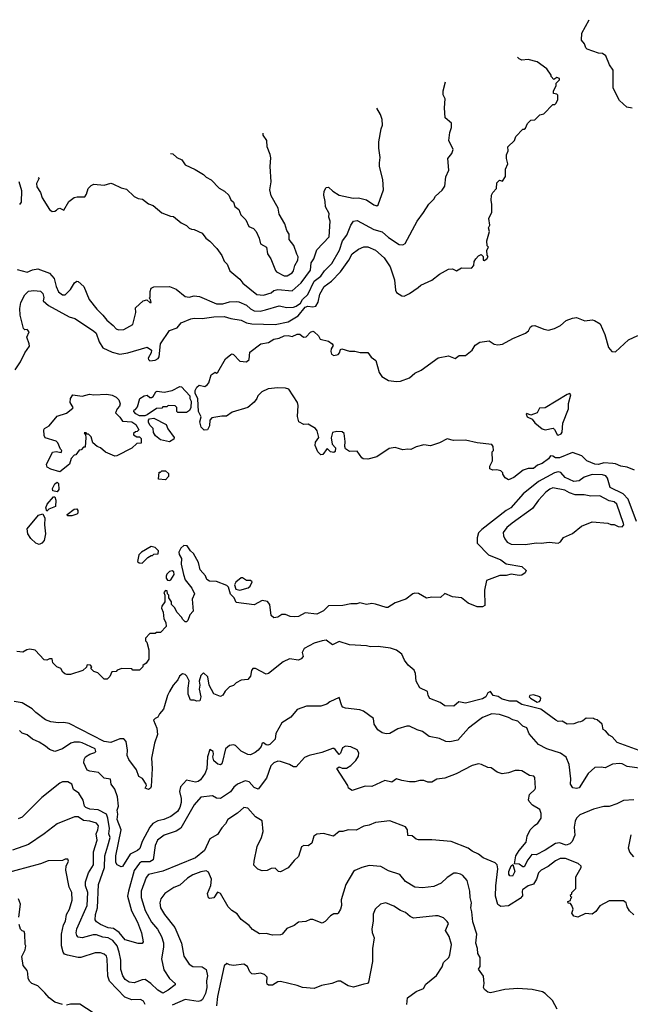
# Model space of a CAD drawing. Extents: x 1793424 to 1900092, y 321114 to 470632.
# Tile 267 of 292: x 1855587 to 1860268, y 461206 to 468761. Entities that reach past the tile are written whole.
import ezdxf

# ---------------------------------------------------------------- set-up
doc = ezdxf.new("R2010")
doc.units = 0

msp = doc.modelspace()

# ---------------------------------------------------------------- linework, layer by layer
at = {"layer": '0CON05XD'}
for points in [[(1860282.5, 468082.5), (1860240.7, 468090.7), (1860185, 468140.8), (1860135.8, 468235), (1860136, 468375), (1860107.5, 468415), (1860080, 468485), (1860055, 468501.2), (1860025, 468503.3), (1859937.5, 468535), (1859926.7, 468545), (1859916.7, 468575), (1859893.6, 468603.6), (1859895, 468657.5), (1859951.3, 468761.3)], [(1855551.5, 466075), (1855593.6, 466135), (1855626.9, 466205), (1855661.4, 466255), (1855660, 466275), (1855640, 466325), (1855660, 466365), (1855645, 466383.3), (1855625, 466382.5), (1855615, 466392.5), (1855590.7, 466495), (1855587.1, 466545), (1855595, 466591.2), (1855625, 466650.6), (1855655, 466678.6), (1855695, 466682.9), (1855745, 466678.6), (1855765, 466660), (1855770.7, 466629.3), (1855766.7, 466605), (1855807.9, 466567.9), (1855965, 466481.4), (1856008.3, 466468.3), (1856153.3, 466375), (1856172.5, 466355), (1856195, 466290), (1856223.8, 466243.8), (1856295, 466209.2), (1856354.1, 466194.1), (1856415.7, 466204.3), (1856565, 466248), (1856595.8, 466225), (1856594, 466205), (1856570.8, 466165), (1856572.7, 466152.7), (1856585, 466144), (1856625, 466148), (1856648.3, 466161.7), (1856656, 466175), (1856666.2, 466275), (1856735, 466375.8), (1856793.6, 466396.4), (1856824.2, 466435.8), (1856897.5, 466465), (1856925, 466470.8), (1856985, 466468.1), (1857075, 466481.9), (1857155, 466483.3), (1857205, 466468.6), (1857285, 466456.7), (1857325, 466435.6), (1857365, 466427.5), (1857545, 466421.9), (1857645, 466442.2), (1857722, 466488), (1857775.6, 466555), (1857795, 466562.7), (1857835, 466556.7), (1857857.6, 466562.4), (1857875.3, 466595), (1857886.8, 466655), (1857921.5, 466715), (1857977.1, 466755), (1858045, 466825.8), (1858108.9, 466915), (1858134.2, 466965), (1858185, 467001.2), (1858225, 467018.8), (1858255, 467018), (1858315, 466993.8), (1858382, 466935), (1858425.7, 466865), (1858460.8, 466765), (1858466.4, 466686.4), (1858475, 466667.5), (1858515, 466643.3), (1858535, 466640), (1858575, 466660), (1858642.5, 466705), (1858662.5, 466725), (1858745, 466763.3), (1858805, 466807.5), (1858875, 466847.5), (1858905, 466850), (1858935, 466833.3), (1858973.6, 466856.4), (1859050, 466855), (1859067.5, 466875), (1859070, 466905), (1859082.5, 466925), (1859105, 466950), (1859125, 466960), (1859140, 466945), (1859140, 466915), (1859147, 466913), (1859167.5, 466925), (1859177.5, 466945), (1859170, 466955), (1859168.3, 466991.7), (1859180, 467015), (1859170, 467025), (1859167.5, 467065), (1859187.5, 467135), (1859180, 467165), (1859190, 467185), (1859182.5, 467235), (1859207.5, 467285), (1859207.5, 467345), (1859200, 467375), (1859202.5, 467415), (1859213.6, 467436.4), (1859242.5, 467465), (1859245, 467510), (1859265, 467530), (1859288.3, 467521.7), (1859311.7, 467558.3), (1859310, 467615), (1859330, 467655), (1859317.5, 467695), (1859317.5, 467725), (1859332.5, 467755), (1859330, 467785), (1859380, 467835), (1859390, 467865), (1859445, 467920), (1859455, 467920), (1859465, 467930), (1859480, 467965), (1859505, 467990), (1859535, 467992.5), (1859575, 468030), (1859605, 468040), (1859675, 468110), (1859688.3, 468111.7), (1859698.3, 468121.7), (1859711.7, 468148.3), (1859711.7, 468181.7), (1859705, 468190), (1859680, 468195), (1859680, 468215), (1859700, 468255), (1859700, 468275), (1859725, 468300), (1859725, 468310), (1859705, 468317.5), (1859681.7, 468301.7), (1859660, 468325), (1859660, 468335), (1859627.5, 468385), (1859555, 468437.5), (1859485, 468455.6), (1859435, 468450.8), (1859415, 468460), (1859403.2, 468473.3)], [(1855566.4, 466843.6), (1855643, 466823), (1855685, 466843.1), (1855725, 466850), (1855815.4, 466815.4), (1855849.5, 466775), (1855865, 466713.3), (1855885, 466673.3), (1855915, 466650), (1855935, 466650), (1855948.3, 466661.7), (1855975, 466691.2), (1856007, 466743), (1856025, 466753.8), (1856035, 466751.2), (1856078, 466715), (1856120, 466615), (1856178.8, 466538.8), (1856224.3, 466495), (1856254.6, 466454.6), (1856303.8, 466415), (1856325, 466390), (1856345, 466381.2), (1856385, 466383.3), (1856455, 466422.5), (1856476.2, 466515), (1856475, 466550), (1856532.5, 466605), (1856561.7, 466611.7), (1856585, 466590), (1856595, 466590), (1856590, 466615), (1856580, 466625), (1856586.7, 466633.3), (1856587.5, 466675), (1856595, 466700), (1856615, 466712.5), (1856735, 466713.3), (1856785, 466693.3), (1856856.1, 466636.1), (1856885, 466631.2), (1856925, 466641.2), (1856965, 466636.2), (1857095, 466580.8), (1857145, 466581.8), (1857195, 466596.9), (1857245, 466600), (1857266.6, 466596.6), (1857325, 466570), (1857355, 466542.2), (1857385, 466526.7), (1857430, 466525), (1857470, 466535), (1857575, 466565.7), (1857633.4, 466553.4), (1857684.5, 466555.5), (1857705, 466561.9), (1857739.5, 466585), (1857755.8, 466614.2), (1857795, 466652), (1857845, 466754.2), (1857895, 466792.5), (1857924.4, 466835), (1857979.2, 466890.8), (1858037.4, 466992.6), (1858061.1, 467065), (1858093.4, 467106.6), (1858124.4, 467185.6), (1858145.9, 467214.1), (1858175, 467220), (1858301.1, 467151.1), (1858365, 467132.5), (1858415, 467090), (1858495, 467036.7), (1858525, 467033.3), (1858542.5, 467045), (1858633.3, 467215), (1858682.5, 467282.5), (1858723.3, 467345), (1858762.5, 467385), (1858774.1, 467405.9), (1858825, 467452.5), (1858846.7, 467485), (1858853.3, 467555), (1858876.4, 467606.4), (1858870, 467695), (1858900, 467735), (1858910, 467765), (1858876.7, 467835), (1858883.6, 467896.4), (1858897.5, 467935), (1858896.4, 467966.4), (1858848.3, 468008.3), (1858843.3, 468085), (1858847.5, 468155), (1858832.5, 468185), (1858832.5, 468215), (1858850.9, 468283.8)], [(1855727.7, 467551.3), (1855735.8, 467545), (1855716.4, 467505), (1855718.9, 467478.9), (1855746, 467435), (1855758.6, 467395), (1855814.2, 467304.2), (1855835, 467290), (1855855, 467291.2), (1855869.5, 467300.5), (1855879.3, 467310.7), (1855895, 467313.8), (1855925, 467300), (1855964.4, 467365.6), (1856005, 467396), (1856027.7, 467402.3), (1856085, 467402.5), (1856097.7, 467422.3), (1856111.2, 467465), (1856135, 467490), (1856155, 467498.8), (1856235, 467492.5), (1856285, 467507.5), (1856301.7, 467501.7), (1856365, 467470), (1856405, 467460), (1856463.9, 467403.9), (1856495, 467390), (1856527.5, 467385), (1856575, 467347.5), (1856610, 467335), (1856675, 467280), (1856743, 467253), (1856765, 467250), (1856825, 467202.5), (1856865, 467182.5), (1856885, 467162.5), (1856903, 467153), (1856925, 467152.5), (1856985, 467122.5), (1857012.5, 467085), (1857045, 467062.5), (1857096.7, 467005), (1857135, 466952.5), (1857155, 466907.5), (1857176.1, 466886.1), (1857197.5, 466835), (1857275, 466770), (1857298.3, 466738.3), (1857405, 466652.5), (1857455, 466648.1), (1857514.6, 466665.4), (1857535, 466683.1), (1857565, 466691.1), (1857675, 466681.4), (1857745, 466741.9), (1857815, 466840), (1857821.5, 466895), (1857842.8, 466925), (1857863.5, 466996.5), (1857959.4, 467095), (1857968, 467215), (1857956, 467245), (1857958.9, 467275), (1857930, 467325), (1857929.2, 467365), (1857918, 467415), (1857921.2, 467445), (1857937, 467473), (1857955, 467476.7), (1857986.7, 467445), (1858035, 467414.2), (1858142.7, 467392.7), (1858185, 467393.3), (1858245, 467378.8), (1858300.5, 467340.5), (1858325, 467332.5), (1858335, 467340), (1858376.7, 467455), (1858370, 467535), (1858344, 467635), (1858346, 467664), (1858351.2, 467705), (1858340, 467775), (1858340, 467825), (1858357.5, 467925), (1858368.3, 467951.7), (1858366.7, 467995), (1858352.5, 468035), (1858323.6, 468083.2)], [(1856742.7, 467735.1), (1856761.7, 467731.7), (1856790, 467705), (1856830, 467685), (1856855, 467647.5), (1856932.5, 467612.5), (1856995, 467572.5), (1857015, 467552.5), (1857055, 467532.5), (1857115, 467467.5), (1857157.5, 467445), (1857190, 467415), (1857205, 467380), (1857225, 467360), (1857237, 467327), (1857267.5, 467305), (1857282.5, 467265), (1857320, 467225), (1857342.5, 467175), (1857378.3, 467158.3), (1857400, 467135), (1857422.5, 467085), (1857431.7, 467041.7), (1857477.5, 467015), (1857487.5, 466965), (1857512.5, 466925), (1857546.4, 466836.4), (1857556.1, 466826.1), (1857615, 466796.2), (1857637, 466797), (1857675, 466818.8), (1857686.7, 466835), (1857696.2, 466875), (1857718, 466915), (1857720.7, 466940.7), (1857712, 466962), (1857687.7, 467027.7), (1857652.5, 467075), (1857652.5, 467115), (1857634.1, 467144.1), (1857620, 467195), (1857575, 467270), (1857567.5, 467315), (1857515, 467410), (1857503.3, 467455), (1857513.6, 467516.4), (1857506.2, 467635), (1857511.7, 467701.7), (1857507.3, 467727.3), (1857482.5, 467785), (1857480, 467835), (1857453.3, 467875), (1857453.5, 467890.6)], [(1855578.9, 467518.9), (1855599.5, 467449.5), (1855598.8, 467361.2), (1855585, 467343.3)], [(1860300, 465305), (1860245, 465326.5), (1860195, 465334.3), (1860155, 465354.4), (1860134.7, 465355.3), (1860065, 465361.1), (1860025, 465347.3), (1859995, 465349.6), (1859935, 465377.1), (1859895, 465413.3), (1859825, 465441.2), (1859725, 465399.4), (1859695, 465398.6), (1859675, 465410.8), (1859655, 465413.3), (1859639.7, 465390.3), (1859592.5, 465355), (1859556.4, 465343.6), (1859525, 465317.5), (1859483.9, 465316.1), (1859446.1, 465303.9), (1859375, 465248.8), (1859335, 465231.2), (1859307.5, 465245), (1859290, 465275), (1859290, 465285), (1859275, 465300), (1859245, 465307.5), (1859213.6, 465303.6), (1859190, 465315), (1859190, 465335), (1859212.5, 465375), (1859210, 465445), (1859220, 465455), (1859217, 465487), (1859205, 465502.5), (1859095, 465513.8), (1859005, 465535.7), (1858913, 465533), (1858865, 465546.2), (1858805, 465513.8), (1858735, 465492.5), (1858685, 465500), (1858625, 465483.8), (1858585.8, 465464.2), (1858563.2, 465466.8), (1858525, 465460), (1858498.5, 465468.5), (1858465, 465477.5), (1858418.8, 465471.2), (1858325, 465405.8), (1858255, 465388.6), (1858220.3, 465390.3), (1858208.3, 465398.3), (1858175, 465450.6), (1858115, 465447.5), (1858085, 465469.2), (1858078.6, 465485), (1858082.5, 465525), (1858073.8, 465585), (1858058.3, 465598.3), (1858017.7, 465602.3), (1857985, 465593.3), (1857973.6, 465553.6), (1857981.2, 465505), (1858007.1, 465475), (1858005, 465447.5), (1857995, 465440), (1857970, 465445), (1857945, 465470), (1857910, 465425), (1857895, 465422.5), (1857873.3, 465445), (1857852.5, 465495), (1857855, 465520), (1857880, 465555), (1857867, 465607), (1857853.6, 465623.6), (1857797.9, 465657.9), (1857765, 465654.3), (1857726.2, 465675), (1857715.8, 465715.8), (1857721.2, 465801.2), (1857716.7, 465825), (1857650, 465925), (1857625, 465933.8), (1857565, 465936.7), (1857491.7, 465928.3), (1857443.2, 465906.8), (1857411.2, 465875), (1857403.3, 465853.3), (1857385, 465826.2), (1857335, 465786.2), (1857215, 465750), (1857171.7, 465718.3), (1857135, 465720), (1857060, 465705), (1857043, 465687), (1857042.5, 465645), (1857027.5, 465615), (1857000.7, 465610.7), (1856976.7, 465635), (1856967.5, 465675), (1856977, 465713), (1856956.7, 465755), (1856953, 465853), (1856932.5, 465895), (1856932.5, 465915), (1856945, 465942.5), (1856963.6, 465956.4), (1857005, 465946.7), (1857025, 465958.8), (1857037.1, 465975), (1857053.8, 466035), (1857085, 466057.5), (1857095, 466050), (1857105, 466057.5), (1857165, 466158.8), (1857205, 466193.3), (1857215, 466197.5), (1857225, 466193.3), (1857275, 466142), (1857325, 466135.8), (1857346.9, 466155), (1857350.7, 466209.3), (1857435, 466273.3), (1857495, 466283.3), (1857535, 466310), (1857575, 466318), (1857615, 466335.6), (1857645, 466337.1), (1857675, 466330.6), (1857715, 466347.5), (1857735, 466348.9), (1857762, 466325), (1857782.6, 466327.4), (1857815, 466364), (1857835, 466370), (1857845, 466366), (1857876.7, 466335), (1857889.3, 466309.3), (1857954.1, 466294.1), (1857983.3, 466275), (1857989.3, 466260.7), (1857974.4, 466235.6), (1857970.8, 466215), (1857976.2, 466195), (1857995, 466184), (1858028.6, 466191.4), (1858038.8, 466205), (1858045, 466230), (1858055, 466236.7), (1858115, 466216.7), (1858155, 466218.8), (1858197, 466207), (1858255, 466206.7), (1858280.5, 466170.5), (1858317.5, 466145), (1858341.2, 466055), (1858362.3, 466022.3), (1858415, 465993.3), (1858476.1, 465986.1), (1858505, 465988), (1858575, 466013.8), (1858615, 466048), (1858665, 466072.5), (1858795, 466167.5), (1858875, 466180.8), (1858925, 466161.9), (1858955, 466183.3), (1859005, 466185.7), (1859055.5, 466224.5), (1859078.8, 466265), (1859115, 466288), (1859185, 466296.2), (1859225, 466272), (1859252.9, 466267.1), (1859287.6, 466272.4), (1859366.7, 466315), (1859464.2, 466355.8), (1859486.7, 466375), (1859503.3, 466405), (1859515, 466411.2), (1859535, 466413.8), (1859604.1, 466385.9), (1859640, 466380), (1859687.3, 466392.7), (1859732.5, 466415), (1859775.8, 466454.2), (1859825, 466472), (1859855, 466476), (1859919.3, 466449.3), (1859975, 466458), (1859994.1, 466454.1), (1860037.7, 466427.7), (1860072, 466345), (1860100, 466245), (1860125, 466214), (1860155, 466212), (1860255, 466304), (1860325, 466338)], [(1856545, 465722.5), (1856505, 465722.5), (1856477, 465737), (1856462.5, 465755), (1856463.3, 465766.7), (1856475, 465770), (1856490.7, 465789.3), (1856508.8, 465855), (1856540, 465875), (1856565, 465880), (1856583, 465863), (1856597, 465863), (1856609.3, 465870.7), (1856630, 465905), (1856640.3, 465909.7), (1856695, 465904.3), (1856754.2, 465915.8), (1856815, 465947.5), (1856827.5, 465945), (1856890, 465875), (1856890, 465855), (1856900, 465835), (1856897.5, 465785), (1856888.3, 465761.7), (1856865, 465747.5), (1856798.3, 465748.3), (1856790, 465755), (1856790, 465785), (1856778.3, 465798.3), (1856725, 465800), (1856715, 465790), (1856685, 465790), (1856675, 465780), (1856635, 465777.5), (1856565, 465730), (1856545, 465722.5)], [(1855895, 465292.5), (1855825, 465312.5), (1855798.3, 465328.3), (1855793, 465347), (1855837, 465443), (1855865, 465447.5), (1855905, 465440), (1855910, 465455), (1855900, 465465), (1855880, 465515), (1855866.1, 465526.1), (1855782.9, 465552.9), (1855775, 465570), (1855771.2, 465615), (1855777.5, 465625), (1855812.5, 465645), (1855875, 465720), (1855945, 465742.5), (1855995, 465780), (1855997.5, 465785), (1855973.3, 465825), (1855976.7, 465855), (1855995, 465882.5), (1856065, 465873.3), (1856121.2, 465888.8), (1856155, 465882), (1856255, 465887.8), (1856295, 465880.6), (1856325, 465864.2), (1856346, 465845), (1856355.8, 465814.2), (1856351.2, 465795), (1856332.5, 465775), (1856320, 465745), (1856355, 465710), (1856375, 465680), (1856445, 465676.7), (1856477.5, 465655), (1856500, 465615), (1856488.3, 465601.7), (1856475, 465600), (1856460, 465585), (1856460, 465575), (1856485, 465560), (1856505, 465560), (1856518.3, 465548.3), (1856518.3, 465511.7), (1856485, 465510), (1856445, 465472.5), (1856330, 465415), (1856315, 465412.5), (1856245, 465442.5), (1856207, 465477), (1856180, 465485), (1856147.5, 465515), (1856135, 465560), (1856115, 465580), (1856105, 465580), (1856095, 465590), (1856080, 465590), (1856090, 465575), (1856092.5, 465555), (1856088.3, 465481.7), (1856075, 465480), (1856058.3, 465461.7), (1856041.7, 465458.3), (1856016.7, 465423.3), (1856005, 465420), (1855980, 465395), (1855969.3, 465350.7), (1855895, 465292.5)], [(1859715, 465573.3), (1859737.3, 465582.7), (1859746.2, 465595), (1859751.2, 465665), (1859793.3, 465775), (1859793.8, 465815), (1859812.5, 465882.5), (1859805, 465892.5), (1859783.3, 465885), (1859615, 465782.5), (1859570.5, 465779.5), (1859554.2, 465745.8), (1859505, 465726), (1859475, 465740), (1859470, 465735), (1859476.7, 465715), (1859515.8, 465695.8), (1859535, 465666.7), (1859591.1, 465621.1), (1859615, 465614.3), (1859676, 465626), (1859687.3, 465617.3), (1859707, 465577), (1859715, 465573.3)], [(1856735, 465522.5), (1856665, 465537.5), (1856627, 465567), (1856613, 465593), (1856610, 465625), (1856585, 465650), (1856573, 465673), (1856573, 465687), (1856581.7, 465698.3), (1856615, 465702.5), (1856710, 465655), (1856723, 465623), (1856770, 465555), (1856768.3, 465541.7), (1856735, 465522.5)], [(1860315, 464910), (1860251.3, 465081.3), (1860212.9, 465122.9), (1860112.4, 465172.4), (1860092.5, 465242.5), (1860080.9, 465260.9), (1860055, 465268.2), (1859975, 465271.1), (1859915, 465252), (1859875, 465224), (1859835, 465218), (1859769.3, 465249.3), (1859735, 465286), (1859715, 465291.4), (1859686.7, 465285), (1859563.6, 465216.4), (1859446.4, 465123.6), (1859350.8, 465015), (1859315, 464994.4), (1859129.7, 464850.3), (1859105, 464822.5), (1859093.8, 464785), (1859094, 464744), (1859180, 464655), (1859275, 464615.8), (1859315, 464586), (1859435.8, 464565.8), (1859470, 464535), (1859463, 464517), (1859435, 464498.8), (1859415, 464496.2), (1859355, 464506.7), (1859315, 464497.5), (1859267, 464497), (1859165, 464457.5), (1859150, 464385), (1859153.3, 464266.7), (1859135, 464256.7), (1859095, 464256.7), (1859025, 464283.3), (1858973.9, 464323.9), (1858905, 464333.3), (1858845, 464357.5), (1858811.7, 464328.3), (1858745, 464330), (1858705, 464322.5), (1858645, 464357.5), (1858615, 464360), (1858600, 464355), (1858546.2, 464313.8), (1858465, 464287.5), (1858409.3, 464250.7), (1858395, 464250), (1858315, 464277.5), (1858285, 464282.5), (1858245, 464272.5), (1858195, 464287.5), (1858171.7, 464278.3), (1858125, 464280), (1858065, 464266.7), (1857955, 464262.5), (1857915.8, 464224.2), (1857865, 464200), (1857775, 464210), (1857725, 464182.5), (1857695, 464178), (1857660.8, 464180.8), (1857625, 464197.5), (1857595, 464197.5), (1857565, 464176.7), (1857535, 464172.5), (1857515, 464190), (1857503.3, 464275), (1857486.1, 464296.1), (1857445, 464303.3), (1857385, 464270), (1857245, 464290), (1857230, 464325), (1857203, 464353), (1857187, 464407), (1857175, 464420), (1857095, 464450), (1857041.7, 464451.7), (1857020, 464465), (1857010, 464495), (1856969.3, 464539.3), (1856957.5, 464595), (1856920, 464665), (1856895, 464686), (1856870, 464725), (1856844.2, 464725.8), (1856822.5, 464705), (1856807.5, 464675), (1856808.3, 464658.3), (1856826.1, 464626.1), (1856823.9, 464583.9), (1856841.2, 464505), (1856854.3, 464464.3), (1856905, 464400), (1856927.1, 464355), (1856907.5, 464315), (1856916.4, 464223.6), (1856890, 464195), (1856875, 464150), (1856865, 464140), (1856855, 464140), (1856835, 464160), (1856830, 464175), (1856790, 464215), (1856777, 464247), (1856750, 464275), (1856750, 464295), (1856730, 464325), (1856730, 464345), (1856720, 464355), (1856718.3, 464378.3), (1856705, 464380), (1856692.5, 464365), (1856700, 464345), (1856700, 464295), (1856675, 464260), (1856672.5, 464245), (1856687.5, 464215), (1856692.5, 464165), (1856707.5, 464135), (1856710, 464105), (1856665, 464060), (1856635, 464060), (1856625, 464050), (1856585, 464050), (1856550, 464015), (1856550, 463995), (1856560, 463985), (1856577.5, 463925), (1856577.5, 463855), (1856556.4, 463823.6), (1856530, 463805), (1856530, 463795), (1856505, 463770), (1856455, 463770), (1856445, 463780), (1856368.3, 463781.7), (1856335, 463770), (1856325, 463760), (1856291.7, 463758.3), (1856278.3, 463721.7), (1856258.3, 463701.7), (1856235, 463700), (1856185, 463750), (1856155, 463760), (1856131.7, 463781.7), (1856140, 463795), (1856128.3, 463808.3), (1856105, 463810), (1856100, 463805)], [(1856705, 465230), (1856650, 465235), (1856655, 465290), (1856665, 465290), (1856675, 465300), (1856705, 465300), (1856728.3, 465278.3), (1856727.5, 465255), (1856705, 465230)], [(1855875, 465137.5), (1855840, 465145), (1855836.7, 465165), (1855855, 465200), (1855875, 465212.5), (1855883.3, 465203.3), (1855886.7, 465155), (1855875, 465137.5)], [(1859465, 464734.2), (1859545, 464747.5), (1859585, 464744.2), (1859645, 464753.3), (1859715, 464743.3), (1859732.5, 464755), (1859755, 464787.5), (1859825, 464817.5), (1859893.9, 464876.1), (1859975, 464907.5), (1860095, 464897.5), (1860118.3, 464888.3), (1860145, 464887.5), (1860175, 464872.5), (1860205, 464870), (1860217.5, 464885), (1860216.7, 464895), (1860165, 465043.3), (1860145, 465060.8), (1860105, 465070), (1860035, 465107.5), (1859965, 465105.7), (1859915, 465115.6), (1859844.3, 465115.7), (1859800.5, 465130.5), (1859765, 465151.5), (1859675, 465169.4), (1859650.6, 465159.4), (1859619.2, 465135), (1859564, 465075), (1859518.5, 465011.5), (1859361.7, 464898.3), (1859322, 464865), (1859294.2, 464825), (1859295, 464800), (1859305, 464777.5), (1859325, 464751.2), (1859355, 464736), (1859465, 464734.2)], [(1855795, 464990), (1855787.5, 465015), (1855796.4, 465043.6), (1855845, 465100), (1855855, 465100), (1855862.5, 465075), (1855860, 465025), (1855810, 465005), (1855795, 464990)], [(1855735, 464733.8), (1855710, 464745), (1855671.2, 464781.2), (1855648.8, 464815), (1855642.5, 464855), (1855730.7, 464959.3), (1855765, 464970), (1855780, 464935), (1855776.7, 464885), (1855783.3, 464815), (1855773.3, 464765), (1855756.7, 464745), (1855735, 464733.8)], [(1855953.3, 464953.3), (1855950, 464965), (1856003.9, 465006.1), (1856025, 465007.5), (1856033.3, 464995), (1856033.3, 464975), (1856025, 464966.7), (1855985, 464953.8), (1855953.3, 464953.3)], [(1856525, 464590), (1856570, 464635), (1856595, 464650), (1856605, 464650), (1856615, 464660), (1856648.3, 464661.7), (1856650, 464685), (1856625, 464710), (1856595, 464720), (1856520, 464675), (1856500, 464655), (1856490, 464605), (1856503, 464593), (1856525, 464590)], [(1856735, 464457.5), (1856745, 464462.5), (1856770, 464505), (1856767.5, 464525), (1856755, 464532.5), (1856735, 464527.5), (1856713.9, 464506.1), (1856709.3, 464490.7), (1856710, 464475), (1856720.7, 464460.7), (1856735, 464457.5)], [(1857275, 464383.3), (1857338.3, 464401.7), (1857352.5, 464415), (1857368.3, 464448.3), (1857355, 464457.5), (1857325, 464457.5), (1857295, 464477.5), (1857285, 464477.5), (1857244.4, 464445.6), (1857234.2, 464425), (1857242.3, 464392.3), (1857275, 464383.3)], [(1859500.5, 463490.5), (1859437, 463507), (1859395, 463530.8), (1859345, 463531.4), (1859285, 463546.5), (1859255, 463567.5), (1859216.2, 463575), (1859195, 463605.7), (1859174.3, 463595), (1859161.2, 463565), (1859135, 463550.8), (1859005, 463516.2), (1858953.3, 463526.7), (1858915, 463494), (1858846.7, 463496.7), (1858810.7, 463520.7), (1858731.7, 463551.7), (1858717.5, 463575), (1858712.5, 463605), (1858653.3, 463635), (1858626.2, 463685), (1858620, 463745), (1858610.7, 463770.7), (1858565, 463807.5), (1858535.9, 463845.9), (1858515, 463893.3), (1858475, 463923.3), (1858428.3, 463938.3), (1858335, 463952), (1858275, 463948), (1858245, 463955.8), (1858115.7, 463964.3), (1858035, 463990), (1857985, 463963.3), (1857935, 463999.2), (1857905, 463994.3), (1857843.4, 463976.6), (1857767.5, 463935), (1857752.5, 463905), (1857760, 463875), (1857745, 463857.5), (1857725, 463847.5), (1857655, 463856.2), (1857605.8, 463834.2), (1857495, 463743.3), (1857475, 463740), (1857395, 463783.8), (1857375, 463782.5), (1857363.6, 463766.4), (1857355.9, 463724.1), (1857335, 463697.5), (1857285, 463692.5), (1857245, 463672.5), (1857225, 463652.5), (1857195, 463642.5), (1857160.7, 463609.3), (1857143, 463577), (1857125, 463567.5), (1857075, 463587.5), (1857040, 463655), (1857027.7, 463717.7), (1856995, 463750), (1856975, 463730), (1856963.3, 463685), (1856968.8, 463655), (1856963.3, 463625), (1856975.8, 463565), (1856966.7, 463535), (1856945, 463532.5), (1856925, 463540), (1856895, 463540), (1856877.5, 463585), (1856877, 463633), (1856887, 463687), (1856867.5, 463725), (1856855, 463737.5), (1856835, 463742.5), (1856812.5, 463725), (1856800, 463695), (1856762.5, 463655), (1856734.2, 463605), (1856718.8, 463575), (1856696.7, 463495), (1856688.8, 463471.2), (1856657.5, 463435), (1856645, 463410), (1856625, 463400), (1856612.5, 463385), (1856636.7, 463325), (1856643.8, 463275), (1856620.9, 463209.1), (1856595.7, 463095), (1856603.1, 463015), (1856593.6, 462876.4), (1856590, 462865), (1856575, 462853.8), (1856547.5, 462865), (1856558, 462885), (1856556, 462895), (1856527.6, 462937.6), (1856500, 462955), (1856481.2, 463005), (1856422, 463085), (1856410, 463115), (1856414, 463155), (1856403, 463223), (1856385, 463242.5), (1856355, 463242.5), (1856285.9, 463214.1), (1856235, 463221.8), (1855965, 463359.5), (1855925, 463368.6), (1855885, 463365.8), (1855825, 463374.3), (1855785, 463389.4), (1855710.8, 463445), (1855683, 463473), (1855605, 463520), (1855545, 463530)], [(1856100, 463805), (1856098.3, 463791.7), (1856071.7, 463768.3), (1855975, 463737.5), (1855947, 463737), (1855931.7, 463741.7), (1855917.5, 463755), (1855903, 463783), (1855870, 463795), (1855840, 463825), (1855836.4, 463856.4), (1855815, 463857.5), (1855795, 463847.5), (1855775, 463850), (1855705, 463923.3), (1855665, 463930), (1855640, 463925), (1855611.7, 463908.3), (1855565, 463912.5)], [(1860375, 463014), (1860245, 463030), (1860205, 463050.6), (1860185, 463054.3), (1860131.2, 463048.8), (1860075, 463020), (1860043.6, 463026.4), (1859995, 463022.5), (1859945, 462976.7), (1859875, 462867.5), (1859855, 462861.2), (1859826.4, 462866.4), (1859810, 462895), (1859811.4, 462935), (1859799.2, 463045), (1859775, 463103.3), (1859732.7, 463132.7), (1859627.5, 463165), (1859565, 463200), (1859491.2, 463281.2), (1859475, 463327.5), (1859445, 463341.2), (1859405, 463378.8), (1859367.7, 463387.7), (1859335, 463407.5), (1859265, 463430.8), (1859205, 463433.8), (1859135, 463406), (1859115, 463391.2), (1859026.7, 463325), (1858945, 463233.8), (1858885, 463219.2), (1858852.7, 463222.7), (1858805, 463246.7), (1858725, 463261.2), (1858675, 463300), (1858635, 463311.2), (1858575, 463341.2), (1858555, 463341.2), (1858485, 463318.8), (1858425, 463283.8), (1858395, 463281.2), (1858365, 463288.8), (1858331.7, 463311.7), (1858303.8, 463355), (1858298.8, 463398.8), (1858222.5, 463455), (1858195, 463466.2), (1858085, 463478.8), (1858065, 463486.7), (1858056.7, 463495), (1858035, 463560), (1857965, 463527.5), (1857941.7, 463508.3), (1857895, 463493.3), (1857785, 463493.8), (1857715, 463468.8), (1857665, 463408.8), (1857596.7, 463365), (1857550, 463285), (1857545, 463240), (1857505, 463200), (1857490, 463195), (1857475, 463196.7), (1857455, 463213.3), (1857445, 463210), (1857437.5, 463185), (1857413.9, 463156.1), (1857392.3, 463137.7), (1857355, 463120), (1857335, 463122.5), (1857285, 463148), (1857241.7, 463191.7), (1857225, 463198), (1857195, 463192.9), (1857164.3, 463165), (1857141.7, 463068.3), (1857135, 463050), (1857125, 463042.5), (1857105, 463048.8), (1857075.8, 463075), (1857067.5, 463105), (1857073.3, 463125), (1857070, 463145), (1857045, 463160), (1857025.8, 463105), (1857022.2, 463015), (1857009.3, 462980.7), (1856971.7, 462928.3), (1856955.6, 462914.4), (1856935, 462910), (1856864.2, 462925.8), (1856820, 462875), (1856812.3, 462837.7), (1856825.6, 462785), (1856825.6, 462755), (1856815, 462716.2), (1856795.7, 462685), (1856745, 462647.5), (1856692.5, 462625), (1856645, 462614), (1856606.6, 462593.4), (1856584.3, 462565.7), (1856526.5, 462455), (1856507.9, 462402.1), (1856488.8, 462385), (1856432.9, 462357.1), (1856375, 462263.3), (1856365, 462260), (1856335, 462276.7), (1856324.2, 462295), (1856323.3, 462345), (1856364.4, 462545), (1856333.2, 462625), (1856338, 462665), (1856333.9, 462695), (1856342.7, 462725), (1856337.2, 462797.2), (1856315, 462857.5), (1856286.7, 462895), (1856283, 462933), (1856235, 462940), (1856190, 462985), (1856125, 462993.8), (1856105, 463003.3), (1856078, 463058), (1856080, 463085), (1856090, 463105), (1856125, 463125.6), (1856163, 463137), (1856170, 463145), (1856164, 463165), (1856065, 463212.5), (1856045, 463218.6), (1856005, 463218), (1855979.3, 463210.7), (1855915, 463166.7), (1855855, 463146.7), (1855815, 463160), (1855785, 463186.7), (1855736.2, 463216.2), (1855685, 463240), (1855645, 463273.3), (1855606.4, 463286.4), (1855585, 463307.5)], [(1859555, 463523.3), (1859570.7, 463529.3), (1859579.5, 463540.5), (1859581.2, 463555), (1859573.3, 463565), (1859525, 463580.8), (1859496.7, 463575), (1859493.3, 463565), (1859503.8, 463555), (1859555, 463523.3)], [(1860335, 463152.5), (1860167.5, 463215), (1860129.3, 463259.3), (1860105, 463270), (1860077.5, 463305), (1860060, 463315), (1860052.5, 463355), (1860015, 463390), (1859993, 463393), (1859985, 463400), (1859928.3, 463401.7), (1859905, 463380), (1859887, 463373), (1859868.3, 463371.7), (1859835, 463357.5), (1859785, 463356.7), (1859745, 463377.5), (1859715, 463376.7), (1859697.5, 463385), (1859581.7, 463471.7), (1859500.5, 463490.5)], [(1860295.8, 462775.8), (1860215, 462770), (1860165, 462743.8), (1860106.8, 462723.2), (1860065, 462722.5), (1859986.8, 462703.2), (1859881.3, 462658.7), (1859855.7, 462634.3), (1859845, 462610), (1859836.7, 462565), (1859842.2, 462505), (1859823.3, 462455), (1859805, 462436.7), (1859775, 462427.5), (1859725, 462443.8), (1859695, 462440.9), (1859615, 462387.9), (1859545, 462351.9), (1859514.1, 462355.9), (1859482.9, 462315), (1859455, 462260), (1859445, 462260), (1859415, 462280.6), (1859380, 462285), (1859389.4, 462345), (1859414.6, 462385.4), (1859469.3, 462450.7), (1859478, 462495), (1859501.2, 462545), (1859532.1, 462577.9), (1859558, 462595), (1859585.6, 462635), (1859585, 462670), (1859575, 462700), (1859517.5, 462735), (1859491.7, 462761.7), (1859486.7, 462775), (1859493.9, 462816.1), (1859536.7, 462855), (1859540, 462865), (1859537, 462947), (1859527, 462957), (1859495, 462962.5), (1859435, 462996.2), (1859415, 463001.2), (1859385, 463000), (1859335, 462981.2), (1859285, 462973.8), (1859246.4, 462986.4), (1859201.7, 463021.7), (1859175, 463022.5), (1859126.4, 463046.4), (1859105, 463050), (1859055, 463038.8), (1858932.5, 462975), (1858845, 462942), (1858785, 462932.9), (1858745, 462911.4), (1858715, 462910.8), (1858685, 462922), (1858655, 462922), (1858615, 462912.5), (1858575, 462913.8), (1858515, 462923.3), (1858475, 462936.7), (1858439.3, 462910.7), (1858387, 462923), (1858285, 462877.5), (1858235, 462880), (1858135, 462847.5), (1858107.5, 462865), (1858103.3, 462885), (1858017.5, 463015), (1858035, 463027.5), (1858058.3, 463018.3), (1858093, 463017), (1858125, 463037.5), (1858163, 463077), (1858185, 463110), (1858186.4, 463136.4), (1858175, 463157.5), (1858125, 463181.2), (1858085, 463186.2), (1858062, 463175), (1858046.3, 463133.7), (1858035, 463123.3), (1858005, 463160), (1857995, 463168.8), (1857985, 463168.8), (1857902.3, 463137.7), (1857805, 463115.7), (1857770.9, 463099.1), (1857705, 463027.5), (1857685, 463027.5), (1857655.9, 463045.9), (1857585, 463070), (1857565, 463070.8), (1857535, 463060), (1857513.1, 463035), (1857478.9, 462941.1), (1857415, 462857.5), (1857385, 462870), (1857345, 462912), (1857315, 462919.4), (1857255.8, 462895), (1857228.7, 462871.3), (1857202, 462835), (1857125, 462786.2), (1857095, 462788.8), (1857065, 462806.2), (1856974.6, 462795.4), (1856924.6, 462735.4), (1856821.8, 462558.2), (1856786.2, 462533.8), (1856695, 462502.9), (1856642.5, 462465), (1856624.4, 462425), (1856609.2, 462315), (1856585, 462299.5), (1856520.9, 462299.1), (1856505, 462289.2), (1856465, 462233.8), (1856419.5, 462075), (1856413.5, 462035), (1856442.6, 461922.6), (1856488.9, 461835), (1856520, 461755), (1856533.3, 461685), (1856525, 461672.5), (1856495, 461672), (1856395, 461701.4), (1856347.9, 461757.9), (1856305, 461788.2), (1856265, 461792.1), (1856205, 461818.9), (1856175, 461838.6), (1856164.3, 461855), (1856167.5, 461895), (1856183.7, 461946.3), (1856191.5, 462125), (1856236.4, 462255), (1856239.4, 462345), (1856261.1, 462421.1), (1856280.4, 462485), (1856268.7, 462515), (1856274.6, 462555), (1856263.2, 462633.2), (1856251.1, 462665), (1856188.9, 462698.9), (1856125, 462704.4), (1856093.8, 462715), (1856084.4, 462725), (1856072.6, 462772.6), (1856040.8, 462825), (1856000, 462855), (1855985, 462895.8), (1855955, 462914), (1855915, 462913.8), (1855895, 462904), (1855755, 462792.5), (1855605, 462642.5), (1855575, 462630)], [(1860295, 461893.3), (1860262.3, 461922.3), (1860244.1, 461954.1), (1860236.7, 461985), (1860215, 461998.8), (1860105, 462000), (1860035, 461962.5), (1860003, 461917), (1859975, 461897.5), (1859925, 461902.5), (1859865, 461873.3), (1859835, 461882.5), (1859820, 461905), (1859830, 461935), (1859820, 461965), (1859808.3, 461978.3), (1859791.7, 461981.7), (1859790, 461995), (1859808.3, 462001.7), (1859811.7, 462018.3), (1859820, 462025), (1859811.7, 462031.7), (1859810, 462045), (1859818.3, 462051.7), (1859820, 462065), (1859850, 462095), (1859850, 462185), (1859890, 462255), (1859890, 462265), (1859867, 462287), (1859770, 462325), (1859730, 462325), (1859695, 462306), (1859637.9, 462262.1), (1859584.2, 462235), (1859565, 462213.8), (1859548.2, 462165), (1859525, 462128.8), (1859485, 462114.2), (1859442.5, 462085), (1859437.8, 462075), (1859441.5, 462038.5), (1859422.2, 462017.8), (1859335, 461961.9), (1859275, 461955.6), (1859252.3, 461972.3), (1859234.4, 462035), (1859237.1, 462115), (1859252.5, 462245), (1859245.9, 462275.9), (1859230.7, 462290.7), (1859138.8, 462328.8), (1859105, 462356.7), (1859055, 462380), (1859025, 462403.8), (1858895, 462454), (1858745, 462468.8), (1858645, 462467.5), (1858625, 462472.5), (1858595, 462497.5), (1858561.7, 462501.7), (1858560, 462545), (1858545, 462567.5), (1858425, 462612.5), (1858315, 462601.2), (1858265, 462580), (1858225, 462573.8), (1858165, 462542), (1858105, 462543.8), (1858065, 462532.5), (1858035, 462532.5), (1857993, 462497), (1857915, 462517.5), (1857865, 462512.5), (1857842.5, 462495), (1857826.4, 462443.6), (1857797, 462423), (1857765, 462423.3), (1857747.5, 462415), (1857725, 462340), (1857690.7, 462309.3), (1857645, 462252.5), (1857585, 462222.5), (1857570, 462225), (1857545, 462250), (1857515, 462247.5), (1857485, 462232.5), (1857445, 462230), (1857411.7, 462241.7), (1857382.5, 462272.5), (1857383.3, 462305), (1857406.1, 462416.1), (1857441.4, 462485), (1857453, 462533), (1857444.2, 462614.2), (1857393.3, 462645), (1857335, 462711.2), (1857305, 462717.1), (1857257.3, 462672.7), (1857183.3, 462625), (1857165, 462590), (1857135, 462560), (1857101.7, 462508.3), (1857044.2, 462475.8), (1857004.3, 462385.7), (1856935, 462330.8), (1856683.7, 462226.3), (1856575, 462202.5), (1856555, 462178.8), (1856518.1, 462075), (1856516.7, 462025), (1856547.3, 461925), (1856595.7, 461835), (1856642, 461782), (1856672.9, 461725), (1856687.9, 461677.9), (1856690, 461645), (1856673.1, 461555), (1856690.3, 461470.3), (1856735, 461403.3), (1856777.5, 461365), (1856777.5, 461355), (1856725.5, 461314.5), (1856685, 461292.5), (1856646.2, 461315), (1856592.5, 461365), (1856547.5, 461395), (1856525, 461392.9), (1856465, 461370), (1856425, 461375.7), (1856395, 461395.7), (1856376.4, 461425), (1856362.4, 461472.4), (1856360.9, 461545), (1856350, 461605), (1856334.4, 461655), (1856300, 461695), (1856265, 461717.1), (1856225, 461720.9), (1856175, 461738.5), (1856150.7, 461739.3), (1856065, 461716.7), (1856035, 461721.4), (1856023.3, 461735), (1856019.5, 461755), (1856024.4, 461785), (1856103.5, 461965), (1856109.5, 462065), (1856091.9, 462115), (1856090.6, 462145), (1856114.5, 462215), (1856151.1, 462275), (1856152.9, 462375), (1856180.5, 462465), (1856173.3, 462515), (1856186.7, 462545), (1856190.6, 462575), (1856174.6, 462594.6), (1856125, 462610.3), (1856076.5, 462616.5), (1856035, 462645.6), (1856007.5, 462645), (1855875, 462591.2), (1855775, 462514), (1855655, 462432.9), (1855531.3, 462388.7)], [(1860295, 462337.5), (1860263.9, 462373.9), (1860254, 462405), (1860274.4, 462505.6)], [(1856547.5, 461205), (1856535, 461230), (1856511.7, 461241.7), (1856445, 461240), (1856391.4, 461261.4), (1856274.6, 461384.6), (1856262.1, 461422.1), (1856258, 461555), (1856251.2, 461575), (1856235, 461591.2), (1856205, 461601.2), (1856165, 461602), (1856055, 461566), (1856035, 461565.8), (1855952.7, 461582.7), (1855931.2, 461591.2), (1855918.8, 461605), (1855905.8, 461655.8), (1855907.8, 461745), (1855923.1, 461815), (1855936.4, 461845), (1855944.3, 461895), (1855968.6, 461935), (1855990, 462005), (1855986, 462065), (1855966.2, 462105), (1855940, 462235), (1855943.6, 462266.4), (1855960, 462305), (1855955, 462320), (1855935, 462320), (1855915, 462310), (1855805, 462306.7), (1855745.7, 462284.3), (1855462.6, 462207.4)], [(1859707.7, 461167.7), (1859670.8, 461235), (1859615, 461290), (1859595, 461301.4), (1859515, 461320), (1859405, 461328), (1859305, 461318.8), (1859195, 461293.8), (1859175, 461300), (1859150.5, 461320.5), (1859142.5, 461335), (1859146.7, 461365), (1859141.2, 461421.2), (1859103.3, 461476.7), (1859117.5, 461495), (1859116.7, 461565), (1859100, 461595), (1859096.2, 461635), (1859083.9, 461673.9), (1859090, 461745), (1859059.3, 461839.3), (1859052.9, 461915), (1859044, 461945), (1859050.8, 461985), (1859040, 462025), (1859038.8, 462075), (1859017.5, 462155), (1858985, 462193.3), (1858965, 462203.8), (1858935, 462213.3), (1858915, 462212.5), (1858865, 462180), (1858817.5, 462135), (1858760.5, 462109.5), (1858675, 462100), (1858616.4, 462103.6), (1858545, 462148.8), (1858501.2, 462201.2), (1858415, 462230), (1858355, 462263.8), (1858265, 462271.2), (1858210, 462255), (1858156.4, 462233.6), (1858146.1, 462223.9), (1858086.7, 462125), (1858051.7, 462008.3), (1858053.3, 461965), (1858046.2, 461935), (1858027.5, 461905), (1858025, 461900), (1857995, 461900), (1857970, 461885), (1857929.3, 461840.7), (1857905, 461827.5), (1857835, 461856.7), (1857813.6, 461856.4), (1857779.3, 461840.7), (1857725, 461836.7), (1857690.7, 461809.3), (1857635, 461787.5), (1857597.5, 461745), (1857585, 461740), (1857525, 461736.7), (1857475, 461748.8), (1857425, 461746.2), (1857370.9, 461780.9), (1857345, 461810), (1857285, 461856.2), (1857255, 461900), (1857213.8, 461925), (1857185, 461953.8), (1857125, 462056.7), (1857103, 462067), (1857075, 462022.5), (1857045, 462017.5), (1857033.6, 462023.6), (1857027.5, 462055), (1857052.3, 462117.7), (1857056, 462165), (1857035, 462220), (1857015, 462231.2), (1856975, 462222.9), (1856915, 462198.1), (1856873.8, 462175), (1856815, 462121.2), (1856767.9, 462102.1), (1856700, 462055), (1856668.8, 462015), (1856662, 461985), (1856665.8, 461945), (1856695.8, 461895), (1856775.7, 461795), (1856827.5, 461675), (1856846.1, 461576.1), (1856886, 461515), (1856915, 461495.8), (1856985, 461493.8), (1857015, 461472.5), (1857026.9, 461425), (1857019.2, 461385), (1857021.1, 461335), (1857011.4, 461288.6), (1856988.2, 461241.8), (1856975, 461231.5), (1856955, 461227.9), (1856855, 461242.5), (1856755, 461200)], [(1859365, 462190), (1859345, 462192.5), (1859337.5, 462205), (1859336.7, 462225), (1859355, 462267.5), (1859367.5, 462277.5), (1859382.5, 462225), (1859365, 462190)], [(1855578.8, 461875), (1855593.6, 461973.6), (1855577.5, 462015)], [(1858554, 461205), (1858560, 461255), (1858625, 461303.8), (1858682.6, 461327.4), (1858700.3, 461359.7), (1858783, 461427), (1858825.9, 461494.1), (1858835, 461526.7), (1858875.8, 461565), (1858884, 461585), (1858896, 461665), (1858880, 461725), (1858851.7, 461771.7), (1858873.3, 461825), (1858865, 461842.5), (1858835, 461870), (1858795, 461883.8), (1858775, 461883.8), (1858605, 461868), (1858579.5, 461879.5), (1858545, 461911.2), (1858505, 461926.7), (1858455, 461960), (1858393.6, 461983.6), (1858352.5, 461975), (1858312.5, 461935), (1858297, 461897), (1858296, 461845), (1858286, 461785), (1858287.7, 461757.7), (1858303.8, 461715), (1858292, 461635), (1858292, 461535), (1858260, 461375), (1858252.5, 461365), (1858225, 461359.2), (1858145, 461336.2), (1858105, 461348), (1858045, 461383.3), (1858026.4, 461383.6), (1857980, 461365), (1857899.5, 461350.5), (1857845, 461327.5), (1857755, 461334.2), (1857715, 461351.2), (1857585, 461380), (1857565, 461377.5), (1857525, 461353.3), (1857495, 461353.3), (1857485, 461360), (1857480, 461375), (1857482.5, 461415), (1857462.5, 461435), (1857433.9, 461443.9), (1857385, 461436), (1857365, 461438.8), (1857350, 461455), (1857333.3, 461495), (1857305, 461513.3), (1857225, 461503.3), (1857195, 461507.5), (1857175, 461520), (1857155, 461500), (1857101.9, 461265), (1857095.7, 461195)], [(1855915, 461203.3), (1855855, 461222.5), (1855812.5, 461255), (1855780, 461295), (1855725, 461346.7), (1855680, 461365), (1855665, 461380), (1855652.5, 461405), (1855650, 461445), (1855642.5, 461465), (1855613.6, 461503.6), (1855603, 461573), (1855627.5, 461625), (1855632.5, 461655), (1855627.5, 461665), (1855627, 461747), (1855620, 461765), (1855605, 461770), (1855593, 461783), (1855583, 461817)], [(1856150.5, 461140.5), (1856047.3, 461207.3), (1855975, 461206.7), (1855945, 461200)]]:
    msp.add_lwpolyline(points, dxfattribs=at)

doc.saveas('drawing.dxf')
